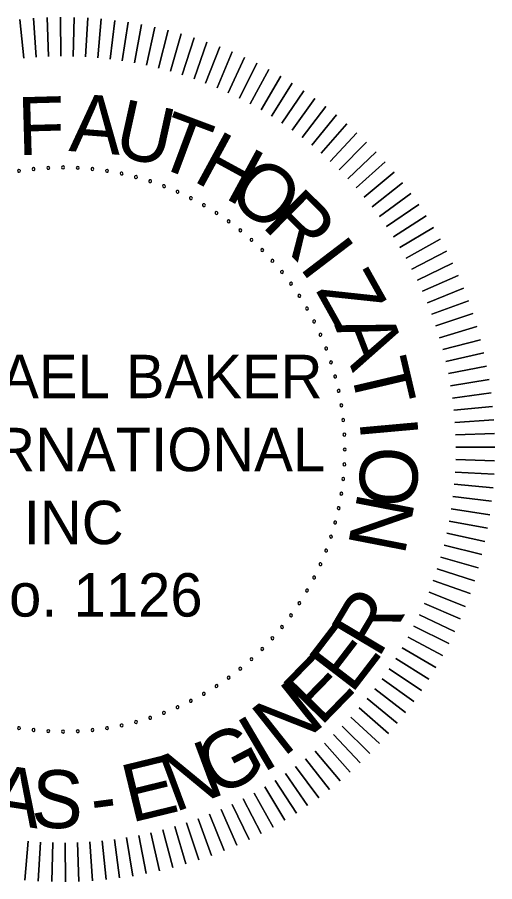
# Model space of a CAD drawing. Extents: x 309348 to 309445, y 336383 to 336484.
# Drawn here: x 309419.858 to 309420.278, y 336456.878 to 336457.637 of the extents above; entities that cross this region are included whole.
import ezdxf

# ---------------------------------------------------------------- set-up
doc = ezdxf.new("R2010")
doc.units = 0
doc.layers.add('R_Border PE', color=7, linetype='Continuous')

msp = doc.modelspace()

# ---------------------------------------------------------------- linework, layer by layer
at = {"layer": 'R_Border PE'}
for points in [[(309419.86401, 336457.60096), (309419.8606, 336457.63501)], [(309419.8606, 336457.63501), (309419.86401, 336457.60096)], [(309419.87481, 336457.60187), (309419.87247, 336457.63601)], [(309419.87247, 336457.63601), (309419.87481, 336457.60187)], [(309419.88564, 336457.60244), (309419.88438, 336457.63663)], [(309419.88438, 336457.63663), (309419.88564, 336457.60244)], [(309419.89648, 336457.60267), (309419.89629, 336457.63689)], [(309419.89629, 336457.63689), (309419.89648, 336457.60267)], [(309419.90733, 336457.60256), (309419.90821, 336457.63677)], [(309419.90821, 336457.63677), (309419.90733, 336457.60256)], [(309419.91816, 336457.60211), (309419.92012, 336457.63627)], [(309419.92012, 336457.63627), (309419.91816, 336457.60211)], [(309419.92898, 336457.60132), (309419.93201, 336457.6354)], [(309419.93201, 336457.6354), (309419.92898, 336457.60132)], [(309419.93976, 336457.60019), (309419.94386, 336457.63416)], [(309419.94386, 336457.63416), (309419.93976, 336457.60019)], [(309419.95051, 336457.59872), (309419.95567, 336457.63255)], [(309419.95567, 336457.63255), (309419.95051, 336457.59872)], [(309419.9612, 336457.59692), (309419.96743, 336457.63056)], [(309419.96743, 336457.63056), (309419.9612, 336457.59692)], [(309419.97183, 336457.59478), (309419.97911, 336457.62821)], [(309419.97911, 336457.62821), (309419.97183, 336457.59478)], [(309419.98239, 336457.5923), (309419.99072, 336457.62549)], [(309419.99072, 336457.62549), (309419.98239, 336457.5923)], [(309419.99287, 336457.5895), (309420.00223, 336457.62241)], [(309420.00223, 336457.62241), (309419.99287, 336457.5895)], [(309420.00325, 336457.58637), (309420.01364, 336457.61897)], [(309420.01364, 336457.61897), (309420.00325, 336457.58637)], [(309420.01353, 336457.58292), (309420.02494, 336457.61517)], [(309420.02494, 336457.61517), (309420.01353, 336457.58292)], [(309420.02369, 336457.57914), (309420.03611, 336457.61102)], [(309420.03611, 336457.61102), (309420.02369, 336457.57914)], [(309420.03374, 336457.57504), (309420.04715, 336457.60652)], [(309420.04715, 336457.60652), (309420.03374, 336457.57504)], [(309420.04365, 336457.57064), (309420.05804, 336457.60168)], [(309420.05804, 336457.60168), (309420.04365, 336457.57064)], [(309420.05341, 336457.56592), (309420.06877, 336457.59649)], [(309420.06877, 336457.59649), (309420.05341, 336457.56592)], [(309420.06302, 336457.5609), (309420.07934, 336457.59098)], [(309420.07934, 336457.59098), (309420.06302, 336457.5609)], [(309420.07247, 336457.55558), (309420.08973, 336457.58513)], [(309420.08973, 336457.58513), (309420.07247, 336457.55558)], [(309420.08175, 336457.54996), (309420.09992, 336457.57896)], [(309420.09992, 336457.57896), (309420.08175, 336457.54996)], [(309420.09085, 336457.54406), (309420.10992, 336457.57247)], [(309420.10992, 336457.57247), (309420.09085, 336457.54406)], [(309420.09975, 336457.53788), (309420.11971, 336457.56567)], [(309420.11971, 336457.56567), (309420.09975, 336457.53788)], [(309420.10846, 336457.53141), (309420.12928, 336457.55857)], [(309420.12928, 336457.55857), (309420.10846, 336457.53141)], [(309420.11696, 336457.52468), (309420.13863, 336457.55117)], [(309420.13863, 336457.55117), (309420.11696, 336457.52468)], [(309420.12525, 336457.51768), (309420.14773, 336457.54348)], [(309420.14773, 336457.54348), (309420.12525, 336457.51768)], [(309420.15659, 336457.5355), (309420.13331, 336457.51043)], [(309420.13331, 336457.51043), (309420.15659, 336457.5355)], [(309420.1652, 336457.52726), (309420.14114, 336457.50293)], [(309420.14114, 336457.50293), (309420.1652, 336457.52726)], [(309420.17354, 336457.51874), (309420.14873, 336457.49518)], [(309420.14873, 336457.49518), (309420.17354, 336457.51874)], [(309420.18161, 336457.50997), (309420.15607, 336457.4872)], [(309420.15607, 336457.4872), (309420.18161, 336457.50997)], [(309420.1894, 336457.50095), (309420.16316, 336457.47899)], [(309420.16316, 336457.47899), (309420.1894, 336457.50095)], [(309420.19691, 336457.49169), (309420.16999, 336457.47057)], [(309420.16999, 336457.47057), (309420.19691, 336457.49169)], [(309420.20412, 336457.4822), (309420.17655, 336457.46193)], [(309420.17655, 336457.46193), (309420.20412, 336457.4822)], [(309420.21103, 336457.47249), (309420.18283, 336457.45309)], [(309420.18283, 336457.45309), (309420.21103, 336457.47249)], [(309420.21763, 336457.46256), (309420.18884, 336457.44406)], [(309420.18884, 336457.44406), (309420.21763, 336457.46256)], [(309420.22391, 336457.45243), (309420.19455, 336457.43485)], [(309420.19455, 336457.43485), (309420.22391, 336457.45243)], [(309420.22987, 336457.44211), (309420.19998, 336457.42546)], [(309420.19998, 336457.42546), (309420.22987, 336457.44211)], [(309420.23551, 336457.43161), (309420.20511, 336457.4159)], [(309420.20511, 336457.4159), (309420.23551, 336457.43161)], [(309420.24081, 336457.42093), (309420.20993, 336457.40619)], [(309420.20993, 336457.40619), (309420.24081, 336457.42093)], [(309420.24578, 336457.4101), (309420.21445, 336457.39633)], [(309420.21445, 336457.39633), (309420.24578, 336457.4101)], [(309420.2504, 336457.39911), (309420.21866, 336457.38634)], [(309420.21866, 336457.38634), (309420.2504, 336457.39911)], [(309420.25468, 336457.38799), (309420.22255, 336457.37622)], [(309420.22255, 336457.37622), (309420.25468, 336457.38799)], [(309420.2586, 336457.37673), (309420.22612, 336457.36598)], [(309420.22612, 336457.36598), (309420.2586, 336457.37673)], [(309420.26217, 336457.36536), (309420.22936, 336457.35563)], [(309420.22936, 336457.35563), (309420.26217, 336457.36536)], [(309420.26538, 336457.35388), (309420.23228, 336457.34518)], [(309420.23228, 336457.34518), (309420.26538, 336457.35388)], [(309420.26822, 336457.3423), (309420.23487, 336457.33465)], [(309420.23487, 336457.33465), (309420.26822, 336457.3423)], [(309420.27071, 336457.33065), (309420.23713, 336457.32405)], [(309420.23713, 336457.32405), (309420.27071, 336457.33065)], [(309420.27282, 336457.31892), (309420.23905, 336457.31337)], [(309420.23905, 336457.31337), (309420.27282, 336457.31892)], [(309420.27457, 336457.30712), (309420.24064, 336457.30265)], [(309420.24064, 336457.30265), (309420.27457, 336457.30712)], [(309420.27594, 336457.29528), (309420.24189, 336457.29187)], [(309420.24189, 336457.29187), (309420.27594, 336457.29528)], [(309420.27694, 336457.28341), (309420.2428, 336457.28107)], [(309420.2428, 336457.28107), (309420.27694, 336457.28341)], [(309420.27757, 336457.2715), (309420.24337, 336457.27024)], [(309420.24337, 336457.27024), (309420.27757, 336457.2715)], [(309420.27782, 336457.25959), (309420.24361, 336457.2594)], [(309420.24361, 336457.2594), (309420.27782, 336457.25959)], [(309420.2777, 336457.24767), (309420.2435, 336457.24855)], [(309420.2435, 336457.24855), (309420.2777, 336457.24767)], [(309420.27721, 336457.23576), (309420.24305, 336457.23772)], [(309420.24305, 336457.23772), (309420.27721, 336457.23576)], [(309420.27634, 336457.22387), (309420.24225, 336457.2269)], [(309420.24225, 336457.2269), (309420.27634, 336457.22387)], [(309420.2751, 336457.21202), (309420.24112, 336457.21612)], [(309420.24112, 336457.21612), (309420.2751, 336457.21202)], [(309420.27348, 336457.20021), (309420.23966, 336457.20537)], [(309420.23966, 336457.20537), (309420.27348, 336457.20021)], [(309420.2715, 336457.18846), (309420.23785, 336457.19468)], [(309420.23785, 336457.19468), (309420.2715, 336457.18846)], [(309420.26915, 336457.17677), (309420.23571, 336457.18405)], [(309420.23571, 336457.18405), (309420.26915, 336457.17677)], [(309420.26643, 336457.16517), (309420.23324, 336457.17349)], [(309420.23324, 336457.17349), (309420.26643, 336457.16517)], [(309420.26335, 336457.15365), (309420.23044, 336457.16301)], [(309420.23044, 336457.16301), (309420.26335, 336457.15365)], [(309420.25991, 336457.14224), (309420.2273, 336457.15263)], [(309420.2273, 336457.15263), (309420.25991, 336457.14224)], [(309420.25611, 336457.13094), (309420.22385, 336457.14235)], [(309420.22385, 336457.14235), (309420.25611, 336457.13094)], [(309420.25196, 336457.11977), (309420.22007, 336457.13219)], [(309420.22007, 336457.13219), (309420.25196, 336457.11977)], [(309420.24746, 336457.10873), (309420.21598, 336457.12214)], [(309420.21598, 336457.12214), (309420.24746, 336457.10873)], [(309420.24261, 336457.09784), (309420.21157, 336457.11224)], [(309420.21157, 336457.11224), (309420.24261, 336457.09784)], [(309420.23743, 336457.08711), (309420.20685, 336457.10247)], [(309420.20685, 336457.10247), (309420.23743, 336457.08711)], [(309420.23191, 336457.07654), (309420.20183, 336457.09286)], [(309420.20183, 336457.09286), (309420.23191, 336457.07654)], [(309420.22606, 336457.06616), (309420.19651, 336457.08341)], [(309420.19651, 336457.08341), (309420.22606, 336457.06616)], [(309420.21989, 336457.05596), (309420.1909, 336457.07413)], [(309420.1909, 336457.07413), (309420.21989, 336457.05596)], [(309420.2134, 336457.04596), (309420.185, 336457.06503)], [(309420.185, 336457.06503), (309420.2134, 336457.04596)], [(309420.2066, 336457.03617), (309420.17881, 336457.05613)], [(309420.17881, 336457.05613), (309420.2066, 336457.03617)], [(309420.1995, 336457.0266), (309420.17235, 336457.04742)], [(309420.17235, 336457.04742), (309420.1995, 336457.0266)], [(309420.1921, 336457.01725), (309420.16561, 336457.03892)], [(309420.16561, 336457.03892), (309420.1921, 336457.01725)], [(309420.18441, 336457.00815), (309420.15862, 336457.03063)], [(309420.15862, 336457.03063), (309420.18441, 336457.00815)], [(309420.17644, 336456.99929), (309420.15136, 336457.02257)], [(309420.15136, 336457.02257), (309420.17644, 336456.99929)], [(309420.16819, 336456.99068), (309420.14386, 336457.01474)], [(309420.14386, 336457.01474), (309420.16819, 336456.99068)], [(309420.15968, 336456.98234), (309420.13611, 336457.00715)], [(309420.13611, 336457.00715), (309420.15968, 336456.98234)], [(309420.15091, 336456.97427), (309420.12813, 336456.99981)], [(309420.12813, 336456.99981), (309420.15091, 336456.97427)], [(309420.13262, 336456.95897), (309420.1115, 336456.98589)], [(309420.1115, 336456.98589), (309420.13262, 336456.95897)], [(309420.14189, 336456.96648), (309420.11993, 336456.99272)], [(309420.11993, 336456.99272), (309420.14189, 336456.96648)], [(309420.12313, 336456.95176), (309420.10287, 336456.97933)], [(309420.10287, 336456.97933), (309420.12313, 336456.95176)], [(309420.11342, 336456.94486), (309420.09403, 336456.97305)], [(309420.09403, 336456.97305), (309420.11342, 336456.94486)], [(309420.10349, 336456.93826), (309420.085, 336456.96704)], [(309420.085, 336456.96704), (309420.10349, 336456.93826)], [(309420.08305, 336456.92601), (309420.06639, 336456.9559)], [(309420.06639, 336456.9559), (309420.08305, 336456.92601)], [(309420.09337, 336456.93197), (309420.07578, 336456.96133)], [(309420.07578, 336456.96133), (309420.09337, 336456.93197)], [(309420.07254, 336456.92037), (309420.05684, 336456.95077)], [(309420.05684, 336456.95077), (309420.07254, 336456.92037)], [(309420.05103, 336456.9101), (309420.03727, 336456.94143)], [(309420.03727, 336456.94143), (309420.05103, 336456.9101)], [(309420.06187, 336456.91507), (309420.04713, 336456.94595)], [(309420.04713, 336456.94595), (309420.06187, 336456.91507)], [(309420.02892, 336456.90121), (309420.01715, 336456.93334)], [(309420.01715, 336456.93334), (309420.02892, 336456.90121)], [(309420.04005, 336456.90548), (309420.02727, 336456.93723)], [(309420.02727, 336456.93723), (309420.04005, 336456.90548)], [(309420.00629, 336456.89371), (309419.99656, 336456.92652)], [(309419.99656, 336456.92652), (309420.00629, 336456.89371)], [(309420.01766, 336456.89728), (309420.00691, 336456.92977)], [(309420.00691, 336456.92977), (309420.01766, 336456.89728)], [(309419.97158, 336456.88518), (309419.96498, 336456.91875)], [(309419.96498, 336456.91875), (309419.97158, 336456.88518)], [(309419.98324, 336456.88766), (309419.97559, 336456.92101)], [(309419.97559, 336456.92101), (309419.98324, 336456.88766)], [(309419.99481, 336456.8905), (309419.98612, 336456.9236)], [(309419.98612, 336456.9236), (309419.99481, 336456.8905)], [(309419.86481, 336456.87954), (309419.86784, 336456.91363)], [(309419.86784, 336456.91363), (309419.86481, 336456.87954)], [(309419.87669, 336456.87868), (309419.87865, 336456.91284)], [(309419.87865, 336456.91284), (309419.87669, 336456.87868)], [(309419.8886, 336456.87818), (309419.88949, 336456.91239)], [(309419.88949, 336456.91239), (309419.8886, 336456.87818)], [(309419.90052, 336456.87806), (309419.90033, 336456.91228)], [(309419.90033, 336456.91228), (309419.90052, 336456.87806)], [(309419.91244, 336456.87831), (309419.91117, 336456.91251)], [(309419.91117, 336456.91251), (309419.91244, 336456.87831)], [(309419.92434, 336456.87894), (309419.922, 336456.91308)], [(309419.922, 336456.91308), (309419.92434, 336456.87894)], [(309419.93622, 336456.87994), (309419.93281, 336456.91399)], [(309419.93281, 336456.91399), (309419.93622, 336456.87994)], [(309419.94806, 336456.88132), (309419.94358, 336456.91524)], [(309419.94358, 336456.91524), (309419.94806, 336456.88132)], [(309419.95985, 336456.88306), (309419.95431, 336456.91683)], [(309419.95431, 336456.91683), (309419.95985, 336456.88306)]]:
    msp.add_lwpolyline(points, dxfattribs=at)
for centre, start, end in [((309419.85967, 336457.50205), 9, 189), ((309419.85967, 336457.50205), 189, 9), ((309419.87252, 336457.50374), 6, 186), ((309419.87252, 336457.50374), 186, 6), ((309419.88545, 336457.50476), 3, 183), ((309419.88545, 336457.50476), 183, 3), ((309419.89841, 336457.5051), 0, 180), ((309419.89841, 336457.5051), 180, 0), ((309419.91137, 336457.50476), 357, 177), ((309419.91137, 336457.50476), 177, 357), ((309419.92429, 336457.50374), 174, 354), ((309419.92429, 336457.50374), 354, 174), ((309419.93714, 336457.50205), 171, 351), ((309419.93714, 336457.50205), 351, 171), ((309419.94989, 336457.49969), 168, 348), ((309419.94989, 336457.49969), 348, 168), ((309419.9625, 336457.49666), 165, 345), ((309419.9625, 336457.49666), 345, 165), ((309419.97493, 336457.49298), 342, 162), ((309419.97493, 336457.49298), 162, 342), ((309419.98715, 336457.48865), 159, 339), ((309419.98715, 336457.48865), 339, 159), ((309419.99913, 336457.48369), 156, 336), ((309419.99913, 336457.48369), 336, 156), ((309420.01083, 336457.47811), 333, 153), ((309420.01083, 336457.47811), 153, 333), ((309420.02222, 336457.47192), 150, 330), ((309420.02222, 336457.47192), 330, 150), ((309420.03327, 336457.46515), 147, 327), ((309420.03327, 336457.46515), 327, 147), ((309420.04396, 336457.45781), 144, 324), ((309420.04396, 336457.45781), 324, 144), ((309420.05424, 336457.44991), 141, 321), ((309420.05424, 336457.44991), 321, 141), ((309420.0641, 336457.44149), 138, 318), ((309420.0641, 336457.44149), 318, 138), ((309420.0735, 336457.43257), 135, 315), ((309420.0735, 336457.43257), 315, 135), ((309420.08243, 336457.42317), 132, 312), ((309420.08243, 336457.42317), 312, 132), ((309420.09085, 336457.41331), 129, 309), ((309420.09085, 336457.41331), 309, 129), ((309420.09874, 336457.40302), 126, 306), ((309420.09874, 336457.40302), 306, 126), ((309420.10608, 336457.39234), 123, 303), ((309420.10608, 336457.39234), 303, 123), ((309420.11286, 336457.38129), 120, 300), ((309420.11286, 336457.38129), 300, 120), ((309420.11904, 336457.36989), 117, 297), ((309420.11904, 336457.36989), 297, 117), ((309420.12462, 336457.35819), 114, 294), ((309420.12462, 336457.35819), 294, 114), ((309420.12958, 336457.34621), 111, 291), ((309420.12958, 336457.34621), 291, 111), ((309420.13391, 336457.33399), 108, 288), ((309420.13391, 336457.33399), 288, 108), ((309420.13759, 336457.32156), 105, 285), ((309420.13759, 336457.32156), 285, 105), ((309420.14062, 336457.30896), 102, 282), ((309420.14062, 336457.30896), 282, 102), ((309420.14298, 336457.29621), 99, 279), ((309420.14298, 336457.29621), 279, 99), ((309420.14467, 336457.28336), 96, 276), ((309420.14467, 336457.28336), 276, 96), ((309420.14569, 336457.27043), 93, 273), ((309420.14569, 336457.27043), 273, 93), ((309420.14603, 336457.25747), 90, 270), ((309420.14603, 336457.25747), 270, 90), ((309420.14569, 336457.24451), 87, 267), ((309420.14569, 336457.24451), 267, 87), ((309420.14467, 336457.23159), 84, 264), ((309420.14467, 336457.23159), 264, 84), ((309420.14298, 336457.21874), 81, 261), ((309420.14298, 336457.21874), 261, 81), ((309420.14062, 336457.20599), 78, 258), ((309420.14062, 336457.20599), 258, 78), ((309420.13759, 336457.19338), 75, 255), ((309420.13759, 336457.19338), 255, 75), ((309420.13391, 336457.18095), 72, 252), ((309420.13391, 336457.18095), 252, 72), ((309420.12958, 336457.16873), 69, 249), ((309420.12958, 336457.16873), 249, 69), ((309420.12462, 336457.15676), 66, 246), ((309420.12462, 336457.15676), 246, 66), ((309420.11904, 336457.14506), 63, 243), ((309420.11904, 336457.14506), 243, 63), ((309420.11286, 336457.13366), 60, 240), ((309420.11286, 336457.13366), 240, 60), ((309420.10608, 336457.12261), 57, 237), ((309420.10608, 336457.12261), 237, 57), ((309420.09874, 336457.11192), 54, 234), ((309420.09874, 336457.11192), 234, 54), ((309420.09085, 336457.10164), 51, 231), ((309420.09085, 336457.10164), 231, 51), ((309420.08243, 336457.09178), 48, 228), ((309420.08243, 336457.09178), 228, 48), ((309420.0735, 336457.08238), 45, 225), ((309420.0735, 336457.08238), 225, 45), ((309420.0641, 336457.07345), 42, 222), ((309420.0641, 336457.07345), 222, 42), ((309420.05424, 336457.06503), 39, 219), ((309420.05424, 336457.06503), 219, 39), ((309420.04396, 336457.05714), 36, 216), ((309420.04396, 336457.05714), 216, 36), ((309420.03327, 336457.0498), 33, 213), ((309420.03327, 336457.0498), 213, 33), ((309420.02222, 336457.04303), 30, 210), ((309420.02222, 336457.04303), 210, 30), ((309419.99913, 336457.03126), 24, 204), ((309419.99913, 336457.03126), 204, 24), ((309420.01083, 336457.03684), 27, 207), ((309420.01083, 336457.03684), 207, 27), ((309419.98715, 336457.0263), 21, 201), ((309419.98715, 336457.0263), 201, 21), ((309419.94989, 336457.01526), 12, 192), ((309419.9625, 336457.01829), 15, 195), ((309419.9625, 336457.01829), 195, 15), ((309419.97493, 336457.02197), 18, 198), ((309419.97493, 336457.02197), 198, 18), ((309419.85967, 336457.0129), 171, 351), ((309419.85967, 336457.0129), 351, 171), ((309419.87252, 336457.01121), 174, 354), ((309419.87252, 336457.01121), 354, 174), ((309419.88545, 336457.01019), 357, 177), ((309419.88545, 336457.01019), 177, 357), ((309419.89841, 336457.00985), 0, 180), ((309419.89841, 336457.00985), 180, 0), ((309419.91137, 336457.01019), 3, 183), ((309419.91137, 336457.01019), 183, 3), ((309419.92429, 336457.01121), 6, 186), ((309419.92429, 336457.01121), 186, 6), ((309419.93714, 336457.0129), 9, 189), ((309419.93714, 336457.0129), 189, 9), ((309419.94989, 336457.01526), 192, 12)]:
    msp.add_arc(centre, 0.00127, start, end, dxfattribs=at)

# ---------------------------------------------------------------- texts
for s, rotation, p in [('F', 1.58665, (309419.85897, 336457.51582)), ('A', 355.59545, (309419.90303, 336457.51955)), ('U', 347.54807, (309419.94148, 336457.51593)), ('T', 339.50069, (309419.97697, 336457.50745)), ('H', 331.45331, (309420.01142, 336457.49387)), ('O', 323.40593, (309420.0406, 336457.4778)), ('R', 315.35854, (309420.0721, 336457.4537)), ('I', 307.31116, (309420.10513, 336457.4179)), ('Z', 299.26378, (309420.12006, 336457.3972)), ('A', 291.2164, (309420.13672, 336457.36663)), ('T', 283.16902, (309420.15001, 336457.33068)), ('I', 275.12163, (309420.15882, 336457.28312)), ('O', 267.07425, (309420.16061, 336457.26127)), ('N', 259.02687, (309420.15793, 336457.22132)), ('R', 59.22624, (309420.17546, 336457.07319)), ('E', 52.47651, (309420.15188, 336457.04191)), ('E', 45.72678, (309420.12479, 336457.01361)), ('N', 38.41963, (309420.09193, 336456.9868)), ('I', 30.54955, (309420.07348, 336456.9728)), ('G', 27.74038, (309420.0333, 336456.95147)), ('N', 20.43323, (309419.9963, 336456.93865)), ('E', 13.6835, (309419.958, 336456.92968)), ('A', 351.19912, (309419.83118, 336456.9316)), ('S', 357.94885, (309419.86994, 336456.92595)), ('-', 7.50775, (309419.92539, 336456.92583))]:
    msp.add_text(s, height=0.05082, rotation=rotation, dxfattribs=at).set_placement(p)
for s, height, p in [('MICHAEL BAKER', 0.0381172, (309419.71294, 336457.30253)), (' INTERNATIONAL', 0.0381172, (309419.70681, 336457.23843)), ('INC', 0.038117, (309419.86389, 336457.17434)), (' No. 1126', 0.038117, (309419.80003, 336457.11081))]:
    msp.add_text(s, height=height, dxfattribs=at).set_placement(p)

doc.saveas('drawing.dxf')
